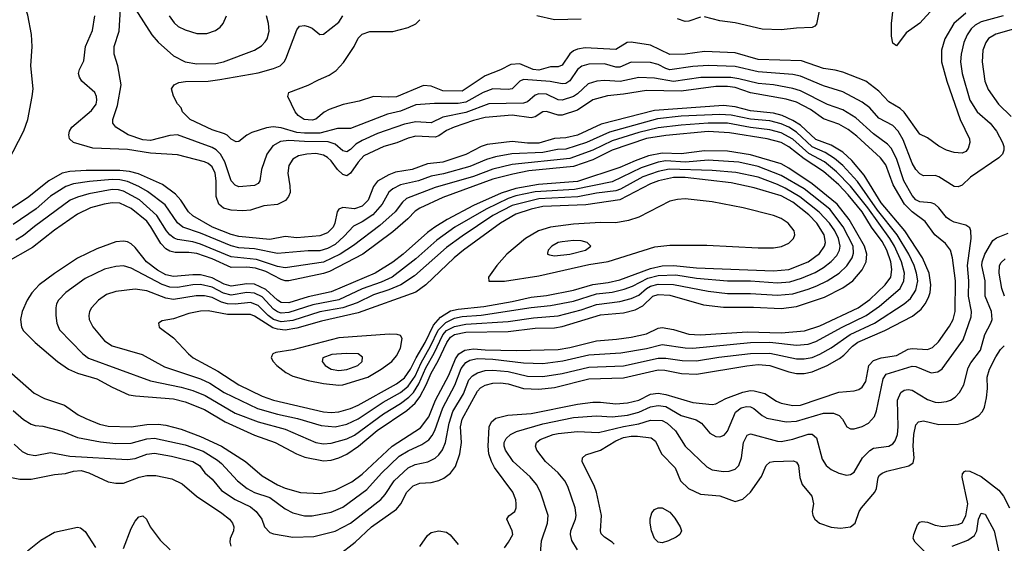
# Model space of a CAD drawing. Header units: inches. Extents: x 1308407 to 1441228, y 959628 to 1036311.
# Tile 594 of 656: x 1390710 to 1395830, y 1005245 to 1007969. Entities that reach past the tile are written whole.
import ezdxf

# ---------------------------------------------------------------- set-up
doc = ezdxf.new("R2010")
doc.units = ezdxf.units.IN
doc.header["$MEASUREMENT"] = 0
doc.layers.add('B3090', color=7, linetype='Continuous')

msp = doc.modelspace()

# ---------------------------------------------------------------- linework, layer by layer
at = {"layer": 'B3090', "color": 5}
for points, elevation in [([(1390648.4, 1007230), (1390731.2, 1007391.2), (1390752.5, 1007450), (1390775.3, 1007570), (1390780.4, 1007610), (1390767.1, 1007730), (1390774.7, 1007830), (1390771.7, 1007891.7), (1390752.2, 1007992.2), (1390732.3, 1008050), (1390710, 1008095.6), (1390702.3, 1008130), (1390714.2, 1008245.8), (1390712.1, 1008310), (1390737.6, 1008370), (1390741.6, 1008390), (1390736.2, 1008410), (1390723.6, 1008430), (1390689.7, 1008470)], 2920), ([(1395461.6, 1008030), (1395390, 1007950.5), (1395319, 1007901), (1395270, 1007834), (1395250, 1007847), (1395243.6, 1007883.6), (1395243, 1007950), (1395256.9, 1008070)], 2780), ([(1393415, 1005150), (1393422.6, 1005257.4), (1393455.1, 1005350), (1393457.2, 1005390), (1393418.7, 1005510), (1393397.5, 1005550), (1393363.7, 1005590), (1393276.2, 1005670), (1393235.4, 1005730), (1393228.4, 1005750), (1393228.4, 1005770), (1393238.9, 1005790), (1393261.5, 1005810), (1393293, 1005827), (1393430, 1005866.9), (1393590, 1005899.1), (1393710, 1005908), (1393790, 1005902.9), (1393870, 1005911.2), (1393930, 1005926.4), (1393990, 1005955.1), (1394030, 1005961.8), (1394070, 1005955.8), (1394150, 1005910.1), (1394227.6, 1005887.6), (1394255.5, 1005870), (1394298, 1005818), (1394330, 1005800.7), (1394350, 1005799.3), (1394372.6, 1005807.4), (1394391.2, 1005828.8), (1394432.2, 1005927.8), (1394460.9, 1005950), (1394490, 1005957.2), (1394510, 1005954.7), (1394526.7, 1005946.7), (1394570, 1005909.4), (1394595.3, 1005895.3), (1394695.9, 1005875.9), (1394750, 1005880.3), (1394890, 1005921.4), (1394941.9, 1005921.9), (1394971.4, 1005910), (1394989.2, 1005890), (1395011.3, 1005851.3), (1395030, 1005840.3), (1395050, 1005839.6), (1395090, 1005852.2), (1395123, 1005870), (1395155.4, 1005904.6), (1395165.9, 1005934.1), (1395199.7, 1006100.3), (1395215, 1006125), (1395350, 1006166.9), (1395370, 1006165.1), (1395450, 1006130.9), (1395483.9, 1006136.1), (1395507, 1006153), (1395615.8, 1006304.2), (1395657.2, 1006422.8), (1395659.2, 1006450), (1395644.6, 1006530), (1395645.7, 1006610), (1395638.8, 1006690), (1395657.9, 1006830), (1395656.2, 1006870), (1395650, 1006887), (1395630, 1006900.4), (1395570, 1006915.8), (1395547.2, 1006927.2), (1395530, 1006940.7), (1395490, 1006990.7), (1395469.5, 1007009.5), (1395450, 1007016.7), (1395390, 1007022.2), (1395370, 1007032.7), (1395350, 1007055), (1395306.8, 1007130), (1395270, 1007247.1), (1395241.2, 1007301.2), (1395222.4, 1007322.4), (1395150, 1007374.9), (1395057.8, 1007457.8), (1394990, 1007501.1), (1394910, 1007528.1), (1394770, 1007599), (1394730, 1007610.9), (1394630, 1007629.9), (1394550, 1007637), (1394450, 1007662.3), (1394408.2, 1007668.2), (1394251.3, 1007668.7), (1394110, 1007648.1), (1394010, 1007665.5), (1393930, 1007668.8), (1393832.1, 1007647.9), (1393750, 1007653.7), (1393710.1, 1007649.9), (1393665.3, 1007634.7), (1393610, 1007582.8), (1393590, 1007569.5), (1393531, 1007551), (1393510, 1007552.3), (1393450, 1007582), (1393410, 1007583.5), (1393390, 1007576.1), (1393350, 1007542.5), (1393330, 1007534.3), (1393150, 1007530.6), (1393030, 1007486.2), (1392910, 1007462.9), (1392850, 1007433.2), (1392770, 1007438.2), (1392710, 1007425.9), (1392570, 1007376.3), (1392490, 1007340.7), (1392458, 1007322), (1392430, 1007293.9), (1392410, 1007281.6), (1392390, 1007287.6), (1392350, 1007322.3), (1392313.8, 1007333.8), (1392190, 1007334.8), (1392110, 1007340.6), (1392065.1, 1007334.9), (1392026.5, 1007313.5), (1391994.1, 1007270), (1391967.8, 1007190), (1391958.5, 1007130), (1391950, 1007117.3), (1391930, 1007107.2), (1391850, 1007100.3), (1391830, 1007107.8), (1391810, 1007131.1), (1391777.1, 1007230), (1391754, 1007270), (1391731.9, 1007291.9), (1391710, 1007304.4), (1391530, 1007369.5), (1391490, 1007366.2), (1391390, 1007340.7), (1391350, 1007343.5), (1391273.5, 1007370), (1391209.5, 1007410), (1391193.6, 1007430), (1391194, 1007450), (1391217.8, 1007522.2), (1391237.4, 1007630), (1391220.3, 1007730), (1391201.4, 1007790), (1391201.2, 1007830), (1391226.2, 1007910), (1391233.5, 1008026.5)], 2860), ([(1391310, 1008026), (1391396.8, 1007890), (1391430, 1007851.5), (1391510, 1007782), (1391569.7, 1007749.7), (1391630, 1007738.9), (1391730, 1007742.1), (1391770, 1007750.6), (1391931.3, 1007810), (1391967.2, 1007832.8), (1391986.5, 1007853.5), (1391996.2, 1007870), (1392007.2, 1007910), (1392003.7, 1007950), (1391992.8, 1007990)], 2860), ([(1395630, 1008003.1), (1395566.8, 1007950), (1395520.6, 1007870), (1395502.8, 1007810), (1395504.2, 1007750), (1395530.5, 1007650), (1395599.8, 1007450), (1395649.2, 1007350), (1395651.1, 1007330), (1395641.4, 1007298.6), (1395630, 1007283.1), (1395610, 1007274.2), (1395570, 1007278.9), (1395530, 1007290.8), (1395490, 1007311.4), (1395430, 1007353.7), (1395390, 1007373.3), (1395310, 1007487.9), (1395287.8, 1007507.8), (1395230, 1007542), (1395177.9, 1007597.9), (1395110, 1007649.9), (1394990, 1007695.6), (1394950, 1007707.1), (1394890, 1007715.3), (1394775.8, 1007755.8), (1394550, 1007762.6), (1394430, 1007797), (1394270, 1007804.2), (1394170, 1007789.6), (1394090, 1007788.7), (1393990, 1007836.2), (1393890, 1007851.9), (1393869.3, 1007850.7), (1393810, 1007814.8), (1393650, 1007822.5), (1393610, 1007815.1), (1393590, 1007806.6), (1393570, 1007791.1), (1393530, 1007731.9), (1393510, 1007723.2), (1393470, 1007723.6), (1393410, 1007705.9), (1393380.7, 1007710), (1393310, 1007739.8), (1393263.5, 1007736.5), (1393210, 1007708.7), (1393130, 1007677.5), (1393010, 1007597.6), (1392910, 1007599.4), (1392850, 1007623.1), (1392810, 1007627.7), (1392670, 1007568.1), (1392630, 1007565.4), (1392550, 1007569.9), (1392474.4, 1007545.6), (1392391.3, 1007528.7), (1392318.2, 1007501.8), (1392292.4, 1007487.6), (1392250, 1007451.5), (1392230, 1007446), (1392189.4, 1007450), (1392158, 1007470), (1392142, 1007490), (1392104, 1007570), (1392110, 1007590.6), (1392210, 1007627.9), (1392262.9, 1007657.1), (1392319, 1007681), (1392355.8, 1007704.2), (1392394, 1007746), (1392449.8, 1007830), (1392470, 1007873.4), (1392490, 1007894.7), (1392530, 1007907.7), (1392650, 1007907.8), (1392730, 1007928.5), (1392770, 1007948.5), (1392790.6, 1007969.4)], 2820), ([(1394870, 1008032.8), (1394853.6, 1007946.4), (1394844.9, 1007935.1), (1394830, 1007928), (1394750, 1007925.6), (1394670, 1007916.7), (1394570, 1007919.2), (1394430, 1007953.8), (1394350, 1007963.8), (1394270, 1007983.5)], 2780), ([(1393230, 1005221.3), (1393252.1, 1005250), (1393273.5, 1005290), (1393270.6, 1005310), (1393242.8, 1005370), (1393253, 1005387), (1393283.9, 1005410), (1393291.2, 1005428.8), (1393292.1, 1005450), (1393289.9, 1005470), (1393274.1, 1005510), (1393179.6, 1005639.6), (1393162.9, 1005670), (1393150, 1005710), (1393145.8, 1005750), (1393150.8, 1005850), (1393162.8, 1005877.2), (1393184.9, 1005895.1), (1393248.1, 1005911.9), (1393370, 1005920.9), (1393610, 1005968.1), (1393690, 1005978.7), (1393730, 1005979.4), (1393810, 1005971.1), (1393870, 1005975), (1393930, 1005990.1), (1393990, 1006020.4), (1394030, 1006026.6), (1394070, 1006019.2), (1394210, 1005977.3), (1394310, 1005967.7), (1394330, 1005971.1), (1394382.4, 1005997.6), (1394470, 1006031.8), (1394510, 1006039.5), (1394530, 1006038.5), (1394584.1, 1006024.1), (1394645, 1005985), (1394670, 1005974.4), (1394730, 1005961), (1394770, 1005963.4), (1394970, 1006031.5), (1395050, 1006038.4), (1395074.3, 1006045.7), (1395090, 1006056.3), (1395110, 1006086.5), (1395125.1, 1006170), (1395150, 1006196.7), (1395190, 1006210.4), (1395270, 1006222.2), (1395330, 1006254.6), (1395350, 1006258.3), (1395430, 1006252.7), (1395456.8, 1006263.2), (1395487.8, 1006292.2), (1395545.6, 1006374.4), (1395563.4, 1006410), (1395574.1, 1006450), (1395575.4, 1006610), (1395560.9, 1006730), (1395549.9, 1006770), (1395523.9, 1006803.9), (1395469.3, 1006850), (1395418.7, 1006918.7), (1395350, 1006969.6), (1395310.9, 1007010), (1395251.2, 1007110), (1395213.4, 1007213.4), (1395186.2, 1007250), (1395063.1, 1007363.1), (1395017.9, 1007397.9), (1394970, 1007425.6), (1394890, 1007453.5), (1394821.7, 1007501.7), (1394750, 1007539.5), (1394696, 1007556), (1394510, 1007589.4), (1394430, 1007615.6), (1394390, 1007621.5), (1394330, 1007622.1), (1394150, 1007597.4), (1393970, 1007601.2), (1393850, 1007581.2), (1393767, 1007573), (1393690, 1007551.7), (1393610, 1007499), (1393530, 1007471.7), (1393510, 1007471.7), (1393450, 1007491.8), (1393430, 1007489.4), (1393390, 1007463.9), (1393370, 1007457.8), (1393270, 1007472.4), (1393130, 1007459.5), (1393070, 1007444.4), (1392968.3, 1007410), (1392930, 1007392), (1392890, 1007365.4), (1392870, 1007358.7), (1392770, 1007363.9), (1392730, 1007353.2), (1392671.6, 1007328.4), (1392603.5, 1007310), (1392499.6, 1007260.4), (1392470, 1007228.1), (1392430, 1007171.1), (1392410, 1007157.3), (1392390, 1007163.1), (1392362.4, 1007190), (1392330, 1007234.9), (1392310, 1007253), (1392290, 1007263.6), (1392250, 1007272.8), (1392202.8, 1007270), (1392159.1, 1007260.9), (1392130, 1007243.9), (1392109.4, 1007210), (1392103.7, 1007170), (1392115.1, 1007104.9), (1392115.5, 1007070), (1392108.2, 1007050), (1392091.7, 1007028.3), (1392050, 1007006.9), (1391979.3, 1007000.7), (1391910, 1006978.3), (1391870, 1006974.3), (1391810, 1006977.3), (1391770, 1006988), (1391746, 1007010), (1391731.1, 1007050), (1391731.5, 1007130), (1391725.4, 1007170), (1391710, 1007203.2), (1391690, 1007220.8), (1391671.1, 1007230), (1391530, 1007266.4), (1391390, 1007274.2), (1391270, 1007293.5), (1391090, 1007300.3), (1390989.4, 1007329.4), (1390968.5, 1007350), (1390964.7, 1007370), (1390968.6, 1007390), (1390981.4, 1007410), (1391083.7, 1007496.3), (1391107.5, 1007530), (1391111.6, 1007550), (1391109.9, 1007570), (1391101, 1007590), (1391033.2, 1007650), (1391020.2, 1007670), (1391015, 1007690), (1391019.8, 1007710), (1391044, 1007756), (1391051.4, 1007830), (1391087.4, 1007912.6), (1391100.8, 1007990)], 2880), ([(1391486.2, 1007990), (1391512.4, 1007952.4), (1391534.6, 1007934.6), (1391570, 1007916.2), (1391630, 1007898), (1391682.9, 1007897.1), (1391727.7, 1007912.3), (1391751.6, 1007930), (1391768, 1007950), (1391785.1, 1007990)], 2880), ([(1395824.7, 1007990), (1395710, 1007958.1), (1395679.2, 1007940.8), (1395658.3, 1007921.7), (1395636.2, 1007890), (1395619.3, 1007850), (1395605.9, 1007790), (1395602.7, 1007750), (1395610.1, 1007690), (1395650.6, 1007550), (1395689.5, 1007490), (1395756.3, 1007430), (1395789.5, 1007390), (1395820.1, 1007330), (1395827.3, 1007310), (1395827.9, 1007290), (1395820.3, 1007270), (1395801.5, 1007250), (1395654, 1007150), (1395610, 1007107.4), (1395590, 1007098.8), (1395570, 1007101.2), (1395490, 1007152.2), (1395470, 1007158.2), (1395410, 1007157.4), (1395390, 1007168), (1395370, 1007188.9), (1395350, 1007222.4), (1395304.6, 1007344.6), (1395278.8, 1007390), (1395250, 1007418.4), (1395177.3, 1007457.3), (1395130, 1007511.2), (1395090, 1007540.9), (1394990, 1007593.2), (1394890, 1007624.9), (1394770, 1007676), (1394730, 1007683.8), (1394550, 1007698.4), (1394430, 1007725.9), (1394290, 1007730.6), (1394210, 1007725.1), (1394090, 1007708.9), (1394070, 1007714.5), (1394030, 1007735.7), (1393990, 1007746.4), (1393890, 1007749), (1393830, 1007722.7), (1393810, 1007722.9), (1393750, 1007740.1), (1393670, 1007737.8), (1393633.4, 1007726.6), (1393610.9, 1007710), (1393570, 1007650.4), (1393550, 1007638), (1393530, 1007635.2), (1393468.2, 1007648.2), (1393330, 1007658), (1393310.1, 1007649.9), (1393270, 1007609.9), (1393250, 1007606.1), (1393170, 1007608.7), (1393119.8, 1007590), (1393030, 1007540.2), (1392990, 1007532.4), (1392866.9, 1007533.1), (1392770, 1007526.6), (1392690, 1007493.9), (1392622.7, 1007477.3), (1392430, 1007403.2), (1392362.9, 1007402.9), (1392270, 1007378.9), (1392190, 1007378.2), (1392150, 1007382.1), (1392070, 1007406.2), (1392028.3, 1007411.7), (1391993.7, 1007406.3), (1391917.2, 1007382.8), (1391890.8, 1007369.2), (1391850, 1007335.4), (1391834.5, 1007334.5), (1391810, 1007347.1), (1391788.1, 1007368.1), (1391774.7, 1007374.7), (1391710, 1007396.8), (1391595.4, 1007450), (1391556.3, 1007490), (1391549.6, 1007510), (1391530, 1007532.3), (1391509.5, 1007570.5), (1391499.3, 1007610), (1391513.2, 1007630), (1391538, 1007642), (1391572.3, 1007647.7), (1391690, 1007650.1), (1391750, 1007658.2), (1391950, 1007693.3), (1392030, 1007715.4), (1392064.2, 1007730), (1392085.2, 1007750), (1392094.2, 1007765.8), (1392150, 1007916.3), (1392164.8, 1007935.2), (1392190, 1007939.6), (1392210, 1007934.7), (1392230, 1007926), (1392270, 1007893), (1392290, 1007893.4), (1392370, 1007956.9), (1392390.6, 1007990)], 2840), ([(1393630, 1007972.3), (1393490, 1007969.1), (1393399, 1007990)], 2780), ([(1394250, 1007981.7), (1394190, 1007961.5), (1394170, 1007959.9), (1394130, 1007973.4)], 2780), ([(1395890, 1007923.7), (1395785.4, 1007894.6), (1395748.6, 1007871.4), (1395733.5, 1007850), (1395718.8, 1007810), (1395714.4, 1007750), (1395728.3, 1007650), (1395746.1, 1007606.1), (1395799.8, 1007530), (1395865.4, 1007465.4)], 2860), ([(1392370, 1005185.4), (1392454.8, 1005250), (1392539, 1005330), (1392670, 1005421.8), (1392691.5, 1005450), (1392723.4, 1005510), (1392756.4, 1005543.6), (1392790, 1005557.9), (1392850, 1005561), (1392888.9, 1005571.1), (1392915.9, 1005584.1), (1392950.4, 1005609.6), (1392976.3, 1005643.7), (1392998.7, 1005710), (1393007, 1005770), (1393002.4, 1005850), (1393010.3, 1005890), (1393090, 1006036.2), (1393106.4, 1006053.6), (1393130, 1006066.8), (1393170, 1006078.6), (1393210, 1006080.1), (1393250, 1006073.9), (1393330, 1006049.7), (1393410, 1006047.2), (1393490, 1006056.2), (1393670, 1006100.4), (1393850, 1006106.3), (1394030, 1006146.7), (1394064.9, 1006144.9), (1394151.1, 1006128.9), (1394230, 1006125.3), (1394491.4, 1006168.6), (1394550, 1006174.3), (1394610, 1006169.4), (1394710, 1006136.5), (1394750, 1006128.2), (1394790, 1006128.9), (1394830, 1006137.5), (1394908.2, 1006170), (1394973.1, 1006206.9), (1394995.9, 1006224.1), (1395039.7, 1006270), (1395069, 1006291), (1395208.8, 1006351.2), (1395352.8, 1006427.2), (1395397.1, 1006462.9), (1395419.2, 1006490), (1395436.3, 1006523.7), (1395444.1, 1006550), (1395448.3, 1006590), (1395439.8, 1006650), (1395404.2, 1006730), (1395313.1, 1006870), (1395190, 1007016.6), (1395101.1, 1007161.1), (1395036.5, 1007236.5), (1394990, 1007279.8), (1394930, 1007316.2), (1394850, 1007346.1), (1394770, 1007421.1), (1394730, 1007445.2), (1394674.8, 1007470), (1394630, 1007483.1), (1394510, 1007495.6), (1394430, 1007515.6), (1394370, 1007523), (1394010, 1007497.6), (1393733.7, 1007426.3), (1393610, 1007367.8), (1393550, 1007354.4), (1393490, 1007351.5), (1393410, 1007327.6), (1393350, 1007326.9), (1393270, 1007335.2), (1393140.9, 1007319.1), (1393110, 1007309.5), (1393030, 1007268.4), (1392910, 1007228.4), (1392830, 1007218.9), (1392750.6, 1007189.4), (1392664.2, 1007175.8), (1392630, 1007162), (1392570, 1007128.2), (1392550, 1007102), (1392522.3, 1007030), (1392490, 1006999.7), (1392450, 1006984.4), (1392390, 1006991.6), (1392370, 1006983.9), (1392361.3, 1006970), (1392348.1, 1006910), (1392339.1, 1006890), (1392310, 1006859.4), (1392270, 1006844), (1392150, 1006834.8), (1392090, 1006840.9), (1392010, 1006826.2), (1391850, 1006841.6), (1391810, 1006851.1), (1391712.3, 1006890), (1391609.4, 1006949.4), (1391587.3, 1006970), (1391547.4, 1007030), (1391520.7, 1007060.7), (1391451.6, 1007111.6), (1391326.7, 1007166.7), (1391279.9, 1007179.9), (1391230, 1007185.2), (1391054.7, 1007185.3), (1390970, 1007179.1), (1390930, 1007169.9), (1390862, 1007130), (1390750, 1007042.9), (1390577.1, 1006930)], 2920), ([(1390675.8, 1005935.8), (1390730, 1005888.4), (1390770, 1005863.8), (1390790, 1005857.6), (1390830, 1005854.3), (1390930, 1005827.4), (1391010, 1005795), (1391130, 1005773.3), (1391210, 1005763.8), (1391290, 1005766.5), (1391370, 1005788.6), (1391410, 1005791), (1391570, 1005757.3), (1391663.5, 1005723.5), (1391737.8, 1005677.8), (1391759.7, 1005659.7), (1391841.9, 1005570), (1391891.8, 1005530), (1391930, 1005509.7), (1392010, 1005483), (1392090, 1005424.6), (1392130, 1005403), (1392190, 1005386.8), (1392230, 1005387.2), (1392330, 1005406.7), (1392390, 1005432.5), (1392514.7, 1005525.3), (1392590.7, 1005609.3), (1392682.5, 1005697.5), (1392730, 1005726), (1392801.6, 1005758.4), (1392836.7, 1005783.3), (1392854.6, 1005805.4), (1392868, 1005832), (1392909.4, 1005950), (1392972.7, 1006067.3), (1393005.8, 1006154.2), (1393030, 1006184.9), (1393050, 1006197.6), (1393090, 1006205.5), (1393170, 1006202.5), (1393330, 1006183.3), (1393430, 1006180.4), (1393534, 1006194), (1393670, 1006225.5), (1393834.9, 1006234.9), (1393970, 1006257.5), (1394050, 1006279.2), (1394170, 1006261.3), (1394210, 1006259.6), (1394510, 1006289.5), (1394610, 1006290.6), (1394750, 1006275.9), (1394810, 1006281.6), (1394850, 1006295.5), (1394986.8, 1006370), (1395111.5, 1006430), (1395181, 1006479), (1395288, 1006570), (1395307.7, 1006610), (1395310.6, 1006650), (1395295.9, 1006710), (1395258.8, 1006790), (1395235.3, 1006830), (1395119.6, 1006990), (1395030, 1007103.5), (1394957.8, 1007177.8), (1394894.3, 1007230), (1394813.5, 1007273.5), (1394730, 1007347.8), (1394670, 1007380.7), (1394610, 1007396.5), (1394510, 1007408.7), (1394390, 1007430.2), (1394290, 1007431.4), (1394150, 1007421.2), (1394030, 1007406.6), (1393930, 1007382.2), (1393790, 1007338.5), (1393690, 1007289.5), (1393570, 1007247.5), (1393270, 1007216.2), (1393170, 1007191.4), (1393070, 1007153.2), (1392870, 1007096.2), (1392721.4, 1007038.6), (1392700.4, 1007019.6), (1392662.9, 1006970), (1392582.1, 1006898), (1392446.4, 1006793.6), (1392376.4, 1006750), (1392290, 1006707.5), (1392090, 1006677.4), (1392050, 1006684.7), (1391941.3, 1006721.3), (1391810, 1006734.7), (1391650, 1006801.8), (1391610, 1006813.4), (1391530, 1006826), (1391513, 1006833), (1391490, 1006850), (1391472.9, 1006870), (1391422, 1006950), (1391331.8, 1007031.8), (1391250, 1007076.5), (1391223.4, 1007083.4), (1391190, 1007084.9), (1391070, 1007062.7), (1391010, 1007046.1), (1390972.6, 1007030), (1390787, 1006893), (1390730, 1006846), (1390690, 1006822.2)], 2960), ([(1390681.1, 1005761.1), (1390723, 1005723), (1390750, 1005707.9), (1390790, 1005700.7), (1390870, 1005717.2), (1390970, 1005697.8), (1391270, 1005681.3), (1391310, 1005685.3), (1391370, 1005709.3), (1391410, 1005714.3), (1391498.4, 1005698.4), (1391610, 1005670.9), (1391644.7, 1005650), (1391671.8, 1005611.8), (1391710, 1005577.6), (1391759.7, 1005519.8), (1391830, 1005472.9), (1391910, 1005434.1), (1391939.4, 1005410), (1391969.4, 1005370), (1391982.5, 1005330), (1392010, 1005301.6), (1392030, 1005293.9), (1392130, 1005276.1), (1392240.1, 1005279.9), (1392350, 1005308), (1392429.8, 1005350), (1392587.6, 1005472.4), (1392610, 1005498.2), (1392657.5, 1005570), (1392730, 1005638.1), (1392765.7, 1005654.3), (1392831.4, 1005668.6), (1392870, 1005688.3), (1392890, 1005704.6), (1392909.2, 1005730.8), (1392924.7, 1005770), (1392943.9, 1005870), (1392962.1, 1005930), (1393017, 1006023), (1393045.1, 1006094.9), (1393064.6, 1006115.4), (1393090, 1006131), (1393130, 1006144.3), (1393170, 1006146), (1393250, 1006137.8), (1393350, 1006113.7), (1393430, 1006113), (1393530, 1006128.8), (1393670, 1006160.7), (1393850, 1006167.6), (1394030, 1006208), (1394070, 1006208.8), (1394155.3, 1006195.3), (1394230, 1006194.3), (1394346, 1006214), (1394510, 1006232.4), (1394610, 1006233.4), (1394750, 1006204.3), (1394790, 1006204.4), (1394830, 1006212.3), (1394870, 1006228.9), (1394930, 1006262.2), (1395029, 1006331), (1395155, 1006390), (1395309.1, 1006490.9), (1395342.1, 1006517.9), (1395370, 1006561.2), (1395380.1, 1006610), (1395374.1, 1006650), (1395361.9, 1006690), (1395333.3, 1006750), (1395272.9, 1006850), (1395170, 1006978.7), (1395066.6, 1007126.6), (1394990.5, 1007210.5), (1394947.1, 1007247.1), (1394898.6, 1007278.6), (1394830, 1007306.9), (1394750, 1007384.7), (1394710, 1007410), (1394670, 1007427.6), (1394610, 1007442.2), (1394510, 1007451.5), (1394410, 1007472.6), (1394350, 1007476.7), (1394150, 1007466.9), (1394026.8, 1007453.2), (1393776.8, 1007383.2), (1393657.3, 1007330), (1393550, 1007295.3), (1393506.6, 1007293.4), (1393430, 1007278.7), (1393268.4, 1007271.6), (1393184.5, 1007255.5), (1393137.5, 1007242.5), (1393050, 1007204.8), (1392913.2, 1007166.8), (1392850, 1007154.9), (1392784, 1007130), (1392690, 1007109.2), (1392650.8, 1007090), (1392628.9, 1007071.1), (1392594.7, 1007010), (1392545.5, 1006954.5), (1392490, 1006917.2), (1392444.7, 1006895.3), (1392397.5, 1006842.5), (1392350, 1006799.4), (1392310, 1006779.1), (1392270, 1006766.9), (1392210, 1006767.2), (1392050, 1006752.5), (1391930, 1006777.1), (1391850, 1006782.1), (1391810, 1006792), (1391650, 1006858.9), (1391557.5, 1006890), (1391530, 1006912.4), (1391466.3, 1007006.3), (1391374.8, 1007074.8), (1391330, 1007101.2), (1391270, 1007126.8), (1391230, 1007135.6), (1391190, 1007137.3), (1391073.1, 1007126.9), (1390990, 1007114.6), (1390950, 1007101.9), (1390870, 1007050.8), (1390794.8, 1006985.2), (1390676.1, 1006903.9)], 2940), ([(1390667.9, 1006127.9), (1390785.3, 1006025.3), (1390838.3, 1005998.3), (1390943.2, 1005963.2), (1391013.9, 1005913.9), (1391053.3, 1005893.3), (1391125.1, 1005865.1), (1391170, 1005854.1), (1391290, 1005851.3), (1391370, 1005862.1), (1391430, 1005864.2), (1391470, 1005859.3), (1391550, 1005838.5), (1391650, 1005800.4), (1391759.1, 1005750), (1391883.9, 1005670), (1391970, 1005595.1), (1392050, 1005549.2), (1392090, 1005532.4), (1392170, 1005508.6), (1392270, 1005503.1), (1392350, 1005520.3), (1392436.1, 1005563.9), (1392490, 1005604.2), (1392647.1, 1005750), (1392794.4, 1005845.6), (1392836.8, 1005903.2), (1392872.3, 1005990), (1392940.9, 1006119.1), (1392975.6, 1006204.4), (1392993.5, 1006230), (1393023.7, 1006250), (1393070, 1006256.9), (1393130, 1006251.1), (1393292.5, 1006247.5), (1393510, 1006253.8), (1393570, 1006263.4), (1393710, 1006298.9), (1393813.9, 1006306.1), (1393890, 1006316.6), (1393970, 1006335.4), (1394030, 1006364.3), (1394050, 1006367), (1394110, 1006357.2), (1394190, 1006333.6), (1394248.7, 1006328.7), (1394494.8, 1006345.2), (1394670, 1006340.1), (1394790.5, 1006349.5), (1394870, 1006377.1), (1395070, 1006470.4), (1395130, 1006512.8), (1395211.1, 1006588.9), (1395239, 1006630), (1395245.2, 1006670), (1395239.9, 1006710), (1395218.7, 1006770), (1395194.8, 1006814.8), (1395139.8, 1006890), (1395091.5, 1006970), (1395018.2, 1007058.2), (1394969.4, 1007109.4), (1394890, 1007179.2), (1394790, 1007244.8), (1394710, 1007308.5), (1394669.7, 1007330.3), (1394596.9, 1007350), (1394400.7, 1007380.7), (1394290, 1007387.4), (1394070, 1007366.3), (1393970, 1007350.4), (1393789.9, 1007289.9), (1393690, 1007240.8), (1393590, 1007205.1), (1393357.8, 1007182.2), (1393273.9, 1007166.1), (1393170, 1007138.8), (1392910, 1007044.4), (1392790, 1006989.1), (1392766.6, 1006973.4), (1392727.8, 1006932.2), (1392650, 1006864.9), (1392494.5, 1006750), (1392320.4, 1006659.6), (1392290, 1006648), (1392110, 1006610.9), (1392090, 1006610.6), (1392070, 1006616.6), (1391990, 1006658.6), (1391936.3, 1006676.3), (1391890, 1006681.3), (1391810, 1006680.5), (1391710, 1006725.3), (1391630, 1006751.9), (1391590, 1006757.8), (1391517.8, 1006757.8), (1391490, 1006765), (1391470, 1006777.3), (1391444.2, 1006804.2), (1391392, 1006892), (1391370, 1006920.1), (1391290, 1006987.1), (1391230, 1007013.8), (1391190, 1007016.3), (1391148.5, 1007010), (1391077.3, 1006990), (1391010, 1006956.7), (1390890, 1006874.4), (1390776, 1006784), (1390636.6, 1006703.4)], 2980), ([(1393609.8, 1005210), (1393580.1, 1005259.9), (1393573.6, 1005290), (1393576.5, 1005310), (1393600.6, 1005370), (1393604.1, 1005390), (1393598.4, 1005430), (1393559.9, 1005539.9), (1393544.2, 1005570), (1393510, 1005610.7), (1393444.1, 1005670), (1393399.4, 1005730), (1393391.4, 1005750), (1393397.8, 1005770), (1393415.8, 1005784.3), (1393483.5, 1005810), (1393510, 1005815.4), (1393610, 1005825.7), (1393718.8, 1005821.2), (1393850, 1005852.8), (1393930, 1005866.8), (1393990, 1005885.1), (1394050, 1005883.4), (1394076.8, 1005870), (1394120.8, 1005830), (1394171, 1005750), (1394282.6, 1005642.6), (1394310, 1005627.7), (1394370, 1005617.8), (1394399.6, 1005620.5), (1394429.6, 1005630), (1394449.9, 1005650.1), (1394463.4, 1005690), (1394473.9, 1005770), (1394492, 1005808), (1394510, 1005813.7), (1394650, 1005775.4), (1394670, 1005775), (1394730, 1005786.8), (1394810, 1005812.7), (1394830, 1005812.1), (1394853.3, 1005793.3), (1394883.3, 1005683.3), (1394903.2, 1005650), (1394930, 1005629.2), (1394970, 1005609.2), (1395010, 1005599.1), (1395030, 1005602.4), (1395050, 1005614.6), (1395092.7, 1005690), (1395130, 1005727.9), (1395150, 1005739), (1395230, 1005750.2), (1395250, 1005761.6), (1395262, 1005778), (1395273.9, 1005810), (1395278.7, 1005850), (1395274.6, 1005990), (1395292.2, 1006030), (1395310, 1006040.9), (1395330, 1006045), (1395350, 1006041.3), (1395430, 1005992.6), (1395470, 1005978.6), (1395490, 1005977), (1395530, 1005981.9), (1395550.9, 1005989.1), (1395574.5, 1006005.5), (1395597.1, 1006030), (1395619.1, 1006070), (1395641.7, 1006158.3), (1395656, 1006184), (1395706.5, 1006250), (1395728.3, 1006331.6), (1395760.2, 1006390), (1395766.5, 1006410), (1395763.2, 1006450), (1395729.9, 1006530), (1395730.3, 1006610), (1395713.3, 1006690), (1395714.2, 1006710), (1395728.1, 1006750), (1395770, 1006820.2), (1395790, 1006834.8), (1395850, 1006858.2)], 2840), ([(1395830.8, 1006530.7), (1395816.6, 1006570), (1395803.4, 1006650), (1395805.8, 1006690), (1395813.5, 1006706.5), (1395834.4, 1006725.6)], 2820), ([(1393800.3, 1005240.3), (1393791.4, 1005251.4), (1393750, 1005275.8), (1393734.2, 1005294.2), (1393729.9, 1005310), (1393735, 1005390), (1393709.9, 1005509.9), (1393699.6, 1005539.6), (1393635, 1005670), (1393636.8, 1005690), (1393654.4, 1005705.6), (1393730, 1005729.6), (1393810, 1005777.7), (1393850, 1005795.9), (1393890, 1005802.3), (1393922, 1005802), (1393992.7, 1005792.7), (1394016.8, 1005776.8), (1394047.2, 1005710), (1394117.9, 1005637.9), (1394146.9, 1005570), (1394187.6, 1005530), (1394250, 1005501), (1394350, 1005491.9), (1394430, 1005462), (1394470, 1005473.5), (1394509.8, 1005510), (1394568.1, 1005591.9), (1394592, 1005650), (1394610, 1005666.2), (1394629.3, 1005670.7), (1394733.6, 1005673.6), (1394750, 1005667), (1394759.3, 1005650), (1394766.9, 1005586.9), (1394778, 1005550), (1394829.1, 1005490), (1394837.4, 1005450), (1394830.3, 1005410), (1394833.7, 1005390), (1394844.4, 1005370), (1394869.4, 1005349.4), (1394930, 1005328.4), (1394977.4, 1005322.6), (1395029.8, 1005330.2), (1395054.3, 1005350), (1395075.9, 1005410), (1395087.9, 1005430), (1395156.5, 1005510), (1395164.7, 1005530), (1395173.6, 1005586.4), (1395181.5, 1005598.5), (1395194.7, 1005610), (1395219.8, 1005620.2), (1395333.1, 1005646.9), (1395356.2, 1005663.8), (1395361.7, 1005690), (1395356, 1005750), (1395359.5, 1005810), (1395370, 1005860.3), (1395383.2, 1005876.8), (1395410, 1005881.9), (1395490, 1005863.6), (1395590, 1005865.1), (1395626.1, 1005873.9), (1395665.1, 1005890), (1395698.3, 1005910), (1395717.2, 1005930), (1395727.4, 1005952.6), (1395737.8, 1006002.2), (1395743.2, 1006050), (1395740.7, 1006110), (1395753.2, 1006150), (1395785.2, 1006214.8), (1395810, 1006253.8), (1395830, 1006271.8)], 2820), ([(1390630, 1005593.9), (1390710, 1005578.1), (1390770, 1005579.2), (1390890, 1005602.8), (1390948.2, 1005608.2), (1390990, 1005619.7), (1391030, 1005623.5), (1391070, 1005611.9), (1391170, 1005565.3), (1391210, 1005557.2), (1391250, 1005557), (1391330.7, 1005589.3), (1391370, 1005597.9), (1391417, 1005597), (1391500.8, 1005580.8), (1391554.7, 1005554.7), (1391628.9, 1005490), (1391761.6, 1005401.6), (1391800.5, 1005370), (1391816.4, 1005350), (1391823, 1005330), (1391821.3, 1005310), (1391804.2, 1005270), (1391802.2, 1005250), (1391806.9, 1005230)], 2920), ([(1395445.7, 1005170), (1395365.7, 1005250), (1395356.7, 1005270), (1395358.7, 1005290), (1395378.5, 1005341.5), (1395390, 1005353.8), (1395402.5, 1005357.5), (1395430, 1005355), (1395470, 1005338.4), (1395510, 1005331.3), (1395590, 1005342), (1395610, 1005351), (1395630, 1005387.6), (1395639.7, 1005450), (1395610.6, 1005589.4), (1395613.1, 1005606.9), (1395622.5, 1005617.5), (1395630, 1005621.6), (1395650, 1005619.8), (1395710, 1005592.2), (1395801.4, 1005521.4), (1395825.4, 1005490), (1395857.8, 1005430)], 2780), ([(1391250, 1005217.6), (1391290, 1005322.2), (1391310, 1005359.8), (1391330, 1005381.8), (1391350, 1005388.1), (1391369.1, 1005370), (1391387.8, 1005330), (1391440.3, 1005260.3), (1391491.3, 1005210)], 2880), ([(1395558.9, 1005230), (1395639.5, 1005260.5), (1395674.4, 1005285.6), (1395686.7, 1005310), (1395695.9, 1005370), (1395710, 1005400.8), (1395730, 1005396.9), (1395776.4, 1005310), (1395820.1, 1005110)], 2760), ([(1390750, 1005205.3), (1390819.3, 1005260.7), (1390890, 1005302.7), (1391010, 1005328.3), (1391025.7, 1005325.7), (1391050, 1005306.5), (1391103.1, 1005223.1)], 2880), ([(1392790, 1005228.7), (1392830, 1005285.8), (1392850, 1005300.8), (1392890, 1005309.5), (1392930, 1005302.5), (1392949.1, 1005289.1), (1392990, 1005237.8)], 2880)]:
    msp.add_lwpolyline(points, dxfattribs=dict(at, elevation=elevation))
for points, elevation in [([(1394270, 1007287.2), (1394150, 1007270.7), (1394050, 1007275.4), (1393979.6, 1007260.4), (1393910, 1007235.3), (1393830, 1007199.3), (1393610, 1007127.2), (1393408.2, 1007111.8), (1393290, 1007090.5), (1393213.6, 1007066.4), (1393070, 1007003.2), (1392932.9, 1006930), (1392869, 1006890), (1392830, 1006862.2), (1392704.6, 1006750), (1392650, 1006708.4), (1392557.9, 1006650), (1392330, 1006553.1), (1392210, 1006527.2), (1392110, 1006496.7), (1392070, 1006497.2), (1392050, 1006509), (1391990, 1006566.1), (1391930, 1006592.6), (1391890, 1006594.7), (1391810, 1006582), (1391773.2, 1006593.2), (1391710, 1006625.2), (1391650, 1006641.2), (1391610, 1006642.4), (1391510, 1006633.4), (1391470, 1006641.8), (1391426, 1006666), (1391369.1, 1006709.1), (1391310, 1006784.3), (1391290, 1006803), (1391270, 1006813.3), (1391250, 1006816.7), (1391210, 1006812.8), (1391110, 1006776.4), (1391010, 1006728.2), (1390890, 1006649.3), (1390811.1, 1006590), (1390772, 1006548), (1390747.8, 1006510), (1390722.3, 1006450), (1390713.8, 1006410), (1390719.3, 1006370), (1390729.3, 1006350), (1390789.3, 1006290), (1390906, 1006190), (1390964.2, 1006150), (1391010.3, 1006130), (1391110, 1006099.8), (1391190, 1006057.3), (1391278, 1006018), (1391311.5, 1006011.5), (1391510, 1005996.1), (1391570, 1005981), (1391670, 1005940.5), (1391777.5, 1005877.5), (1391930, 1005807.8), (1392038, 1005770), (1392149.1, 1005710), (1392192.6, 1005692.6), (1392290, 1005673.5), (1392330, 1005677.3), (1392370, 1005689.3), (1392410, 1005709.2), (1392471.9, 1005750), (1392569.2, 1005830.8), (1392723.7, 1005936.3), (1392766.1, 1005973.9), (1392790, 1006007), (1392824.2, 1006070), (1392848.6, 1006130), (1392885.8, 1006194.2), (1392930.1, 1006289.9), (1392950, 1006316.9), (1392970, 1006330.5), (1393030, 1006343.5), (1393250, 1006346.8), (1393390, 1006364.9), (1393490, 1006366.7), (1393530, 1006372.4), (1393730, 1006433), (1393850, 1006443.9), (1393910, 1006459.2), (1393950, 1006480.6), (1394001.9, 1006530), (1394030, 1006538.8), (1394090, 1006535.4), (1394266, 1006486), (1394370, 1006473.8), (1394526, 1006474), (1394670, 1006466.9), (1394750, 1006476.7), (1394895.3, 1006524.7), (1394990, 1006573.8), (1395041.6, 1006610), (1395090, 1006667.5), (1395111.4, 1006708.6), (1395114.3, 1006750), (1395102.9, 1006790), (1395022.6, 1006930), (1394960.4, 1007010), (1394830, 1007115.7), (1394710, 1007196.4), (1394670, 1007218.5), (1394510, 1007265.4), (1394390, 1007285.4)], 3020), ([(1394290, 1007237.5), (1394171.6, 1007228.4), (1394070, 1007234.8), (1394030, 1007228.3), (1393941.3, 1007198.7), (1393790, 1007126.3), (1393594.2, 1007085.8), (1393390, 1007073.4), (1393290, 1007052.5), (1393250, 1007038.7), (1393136.3, 1006983.7), (1392972.6, 1006890), (1392878.2, 1006821.8), (1392770, 1006724.8), (1392647, 1006630), (1392590, 1006603.3), (1392490.6, 1006569.4), (1392370, 1006511.9), (1392234.4, 1006485.6), (1392110, 1006446.3), (1392070, 1006443), (1392050, 1006448.9), (1392030, 1006463.5), (1391970, 1006527.4), (1391930, 1006546.2), (1391890, 1006549), (1391810, 1006535.1), (1391770, 1006546.2), (1391710, 1006577.5), (1391650, 1006590.7), (1391610, 1006589.7), (1391530, 1006576.4), (1391490, 1006576.6), (1391450, 1006591.4), (1391290, 1006676.6), (1391250, 1006687.9), (1391210, 1006685.4), (1391150, 1006671.2), (1391050, 1006622.5), (1390950.2, 1006550), (1390912.2, 1006510), (1390901.6, 1006490), (1390896.9, 1006470), (1390896.9, 1006430), (1390902.3, 1006390), (1390916.1, 1006356.1), (1391038.8, 1006230), (1391068.1, 1006208.1), (1391390, 1006089.6), (1391550, 1006057.8), (1391610, 1006040.6), (1391674.1, 1006014.1), (1391830, 1005922.6), (1391950, 1005876.7), (1392090, 1005838.9), (1392249.7, 1005769.7), (1392290, 1005761.7), (1392330, 1005765.2), (1392410, 1005788.6), (1392450, 1005807.2), (1392600.9, 1005919.1), (1392690, 1005972.6), (1392734.1, 1006005.9), (1392757, 1006030), (1392785.9, 1006074.1), (1392822.4, 1006157.6), (1392865.7, 1006234.3), (1392910.9, 1006329.1), (1392930, 1006351.5), (1392970, 1006373.2), (1393030, 1006385.1), (1393250, 1006399.5), (1393382.1, 1006417.9), (1393510, 1006428.5), (1393630, 1006458.7), (1393710, 1006487.2), (1393830, 1006503.3), (1393890, 1006517.8), (1393930, 1006536.7), (1393968.4, 1006570), (1393990, 1006582.7), (1394030, 1006593.1), (1394110, 1006590.9), (1394290, 1006556.1), (1394390, 1006544.9), (1394510, 1006543.8), (1394650, 1006535.4), (1394730, 1006543.4), (1394810, 1006566.3), (1394855.7, 1006584.3), (1394909.2, 1006610.8), (1394970.5, 1006649.5), (1395010.7, 1006689.3), (1395038.7, 1006730), (1395046.1, 1006753.9), (1395043.9, 1006790), (1394992, 1006892), (1394922.9, 1006982.9), (1394790, 1007089.4), (1394670, 1007159.2), (1394550, 1007205.3), (1394450, 1007227.8)], 3040), ([(1394087.7, 1007192.3), (1394030, 1007179.8), (1393950, 1007152.3), (1393833.4, 1007086.6), (1393810, 1007077.9), (1393710, 1007066.9), (1393612, 1007048), (1393410, 1007037.8), (1393270, 1007002.2), (1393170, 1006950.2), (1393010, 1006843.4), (1392930, 1006784.5), (1392763.1, 1006636.9), (1392690.9, 1006589.1), (1392630, 1006562.8), (1392550, 1006537.2), (1392464.1, 1006495.9), (1392390.5, 1006469.5), (1392270, 1006449.5), (1392130, 1006404), (1392070, 1006397.3), (1392030, 1006408.8), (1392002.1, 1006430), (1391950, 1006482.8), (1391910, 1006497.4), (1391830, 1006489.5), (1391790, 1006490.9), (1391759.8, 1006499.8), (1391710, 1006523.6), (1391670, 1006533.1), (1391628, 1006532), (1391510, 1006512.5), (1391470, 1006520.6), (1391370, 1006558.8), (1391310, 1006566.6), (1391210, 1006554.4), (1391161.2, 1006538.8), (1391120.2, 1006510), (1391082.8, 1006470), (1391072.2, 1006450), (1391068.4, 1006430), (1391071.1, 1006410), (1391090, 1006370.3), (1391150, 1006298.2), (1391190, 1006272.2), (1391347, 1006227), (1391462.1, 1006162.1), (1391650, 1006101.3), (1391697.8, 1006077.8), (1391772.4, 1006030), (1391946.3, 1005946.3), (1392050, 1005916.2), (1392153.8, 1005893.8), (1392276.8, 1005856.8), (1392350, 1005850.8), (1392410, 1005864.2), (1392470, 1005893), (1392600.2, 1005979.8), (1392690, 1006029.8), (1392730, 1006062.9), (1392765.9, 1006114.1), (1392796.6, 1006183.4), (1392846.8, 1006270), (1392886.2, 1006353.8), (1392925.6, 1006394.4), (1392970, 1006416.6), (1393010, 1006424.9), (1393110, 1006431.5), (1393370, 1006471.7), (1393470, 1006482.4), (1393590, 1006505), (1393710, 1006542.8), (1393790, 1006551.9), (1393853, 1006567), (1393897.1, 1006582.9), (1393976, 1006624), (1394030, 1006638.4), (1394121.4, 1006641.4), (1394230, 1006623.9), (1394390, 1006610.4), (1394510, 1006610.4), (1394650, 1006599.8), (1394715, 1006605), (1394775.9, 1006624.1), (1394845.7, 1006654.3), (1394890, 1006680.1), (1394929.7, 1006710.3), (1394958.3, 1006741.7), (1394973.4, 1006770), (1394976.7, 1006790), (1394968, 1006830), (1394948.1, 1006870), (1394921, 1006910), (1394867.8, 1006967.8), (1394767.2, 1007047.2), (1394690, 1007093.4), (1394650, 1007111.6), (1394550, 1007149), (1394433.5, 1007173.5), (1394310, 1007184.7)], 3060), ([(1394170, 1007148.1), (1394110, 1007147.8), (1394031.1, 1007130), (1393990, 1007114.5), (1393830, 1007031.3), (1393653.7, 1007006.3), (1393430, 1006996.9), (1393370, 1006984), (1393290, 1006957.5), (1393210, 1006911), (1393017.3, 1006770), (1392969.1, 1006730), (1392821.8, 1006590), (1392770, 1006551.6), (1392470, 1006443.5), (1392279.6, 1006400.4), (1392150, 1006363.6), (1392090, 1006354.5), (1392050, 1006358.4), (1392026.1, 1006366.1), (1391930, 1006427), (1391910, 1006434.6), (1391790, 1006435.9), (1391690, 1006454.7), (1391650, 1006453.2), (1391590, 1006441.3), (1391510, 1006412.3), (1391450, 1006401.6), (1391430.7, 1006390), (1391435.5, 1006370), (1391510, 1006314), (1391587.2, 1006230), (1391612.2, 1006210), (1391739.8, 1006139.8), (1391849.5, 1006069.5), (1391970.8, 1006010.8), (1392030, 1005988.7), (1392290, 1005929.4), (1392330, 1005924.7), (1392370, 1005929.3), (1392430, 1005945.6), (1392470, 1005963.5), (1392670, 1006075), (1392710, 1006105.9), (1392742.3, 1006150), (1392771.2, 1006210), (1392818.6, 1006290), (1392861.1, 1006378.9), (1392898.3, 1006421.7), (1392950, 1006453.6), (1392990, 1006463.4), (1393122.9, 1006477.1), (1393270, 1006502.7), (1393370, 1006525.4), (1393450, 1006534.7), (1393590, 1006562.3), (1393690, 1006591.4), (1393770, 1006601.4), (1393830, 1006615.1), (1393990, 1006675.2), (1394050, 1006688.1), (1394110, 1006691), (1394230, 1006677.5), (1394630, 1006662.2), (1394710, 1006669.1), (1394809.9, 1006710), (1394868.2, 1006751.8), (1394895, 1006790), (1394899.5, 1006810), (1394893.1, 1006850), (1394855.5, 1006910), (1394814, 1006954), (1394730, 1007019.7), (1394670, 1007053.4), (1394530, 1007094.9), (1394410, 1007119.9)], 3080), ([(1394170, 1007036.4), (1394130, 1007034.5), (1394090, 1007024.3), (1393930, 1006942.1), (1393875.4, 1006924.6), (1393810, 1006913), (1393730, 1006913.7), (1393590, 1006905.9), (1393470.3, 1006889.7), (1393407.8, 1006870), (1393340.1, 1006830), (1393243, 1006750), (1393190.2, 1006690), (1393147.2, 1006630), (1393150, 1006609.1), (1393230, 1006609.2), (1393410, 1006637), (1393670, 1006695.6), (1393770, 1006711.1), (1394012.5, 1006787.5), (1394090, 1006796.8), (1394283.4, 1006796.6), (1394550, 1006782.1), (1394630, 1006782.6), (1394670.5, 1006789.5), (1394710, 1006806.8), (1394734, 1006830), (1394740.2, 1006850), (1394736.4, 1006870), (1394705.3, 1006910), (1394670, 1006934.5), (1394630, 1006949.9), (1394471.1, 1006990), (1394310, 1007022)], 3120), ([(1393590, 1006820.7), (1393530, 1006813.7), (1393510, 1006809.7), (1393476.4, 1006790), (1393457.1, 1006770), (1393454.8, 1006754.8), (1393454.8, 1006750), (1393465.4, 1006745.4), (1393490, 1006740.8), (1393570, 1006748.4), (1393651.6, 1006770), (1393679.5, 1006790), (1393660.9, 1006810), (1393630, 1006818.9)], 3140), ([(1392632.3, 1006332.3), (1392370, 1006314.5), (1392130, 1006252.1), (1392042.4, 1006237.6), (1392025.3, 1006230), (1392020.7, 1006219.3), (1392017.8, 1006210), (1392028, 1006190), (1392046.4, 1006170), (1392093.1, 1006133.1), (1392130, 1006114.9), (1392210, 1006092.1), (1392290, 1006076.1), (1392370, 1006067), (1392390, 1006068.9), (1392519.9, 1006110), (1392589.3, 1006150), (1392645, 1006190), (1392670, 1006219.4), (1392690, 1006259.5), (1392699.3, 1006310), (1392690, 1006325.1), (1392671.8, 1006331.8)], 3120), ([(1392406.9, 1006233.1), (1392333, 1006227), (1392286.7, 1006210), (1392282, 1006190), (1392298.9, 1006170), (1392330, 1006151), (1392370, 1006143.9), (1392410, 1006148.4), (1392467.6, 1006170), (1392489.8, 1006190), (1392493.2, 1006213.2), (1392469.8, 1006229.8)], 3140), ([(1394050, 1005247.7), (1394030, 1005250.9), (1394010.4, 1005270), (1393996, 1005310), (1393988.1, 1005350), (1393988, 1005372), (1393997.4, 1005402.6), (1394010, 1005420.3), (1394030, 1005429.2), (1394050, 1005428.4), (1394090, 1005407), (1394116.2, 1005376.2), (1394144.5, 1005330), (1394151.7, 1005310), (1394142.4, 1005290), (1394123.7, 1005276.3), (1394083.3, 1005256.7)], 2780)]:
    msp.add_lwpolyline(points, close=True, dxfattribs=dict(at, elevation=elevation))

doc.saveas('drawing.dxf')
